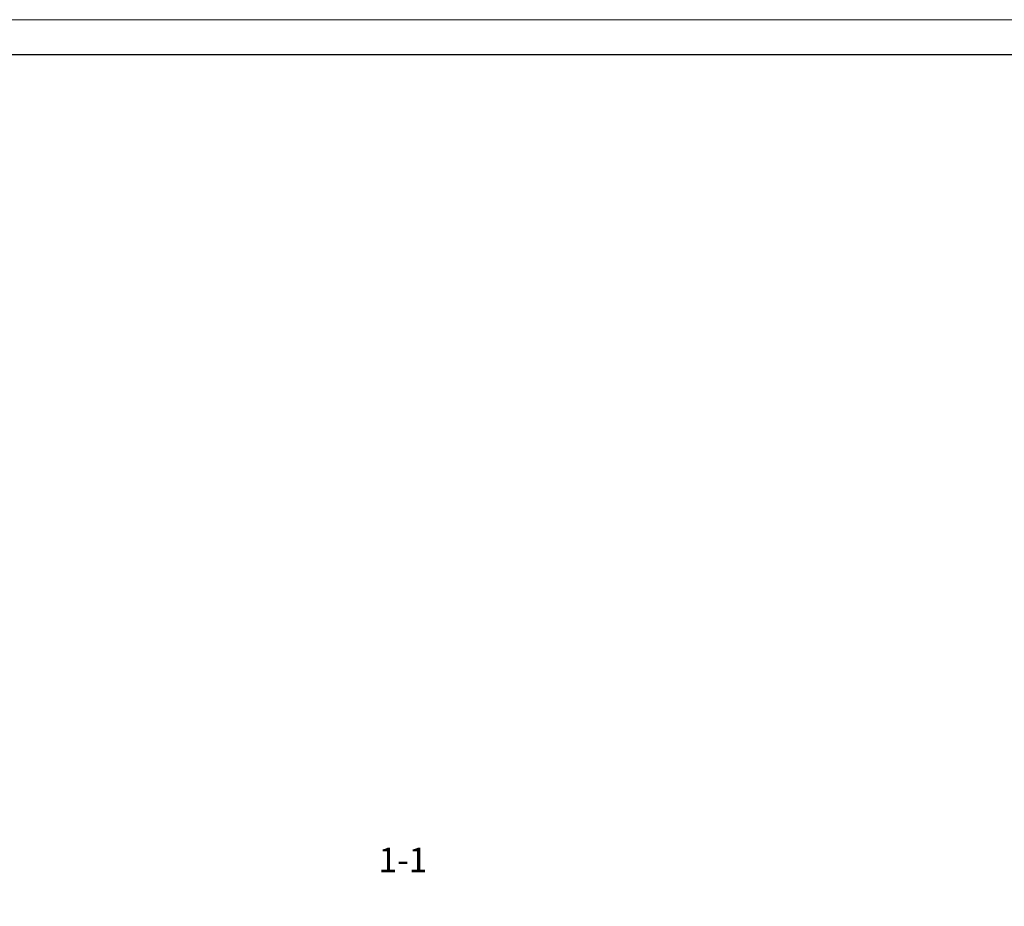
# Model space of a CAD drawing. Header units: millimetres. Extents: x 369815 to 1481759, y -423071 to -27917.
# Tile 268 of 380: x 648328 to 662376, y -380115 to -367467. Entities that reach past the tile are written whole.
import ezdxf

# ---------------------------------------------------------------- set-up
doc = ezdxf.new("R2010")
doc.units = ezdxf.units.MM
doc.layers.add('РАЗМЕРЫ', color=1, linetype='Continuous', lineweight=9)
doc.layers.add('ТОНКИЕ', color=7, linetype='Continuous', lineweight=9)
doc.layers.add('ТОЛСТЫЕ_ОСНОВНЫЕ', color=6, linetype='Continuous')
doc.styles.add('GOST-2.304_Type-B', font='GOST_Common.ttf')

# ---------------------------------------------------------------- blocks, each defined once
blk = doc.blocks.new('*U78')
at = {"layer": 'ТОЛСТЫЕ_ОСНОВНЫЕ', "color": 6}
blk.add_lwpolyline([(20, 5), (415, 5), (415, 292), (20, 292)], close=True, dxfattribs=at)
at = {"layer": 'ТОНКИЕ'}
blk.add_lwpolyline([(0, 0), (420, 0), (420, 297), (0, 297)], close=True, dxfattribs=at)

msp = doc.modelspace()

# ---------------------------------------------------------------- block references
at = {"xscale": 100, "yscale": 100, "zscale": 100}
msp.add_blockref('*U78', (632858.9, -397167.1, 3100), dxfattribs=at)

# ---------------------------------------------------------------- texts
at = {"layer": 'РАЗМЕРЫ', "insert": (653795.4, -379453.9, 5980), "char_height": 350, "attachment_point": 5, "style": 'GOST-2.304_Type-B'}
msp.add_mtext_dynamic_manual_height_columns('1-1', width=3941.213, gutter_width=625, heights=[0], dxfattribs=at)

doc.saveas('drawing.dxf')
